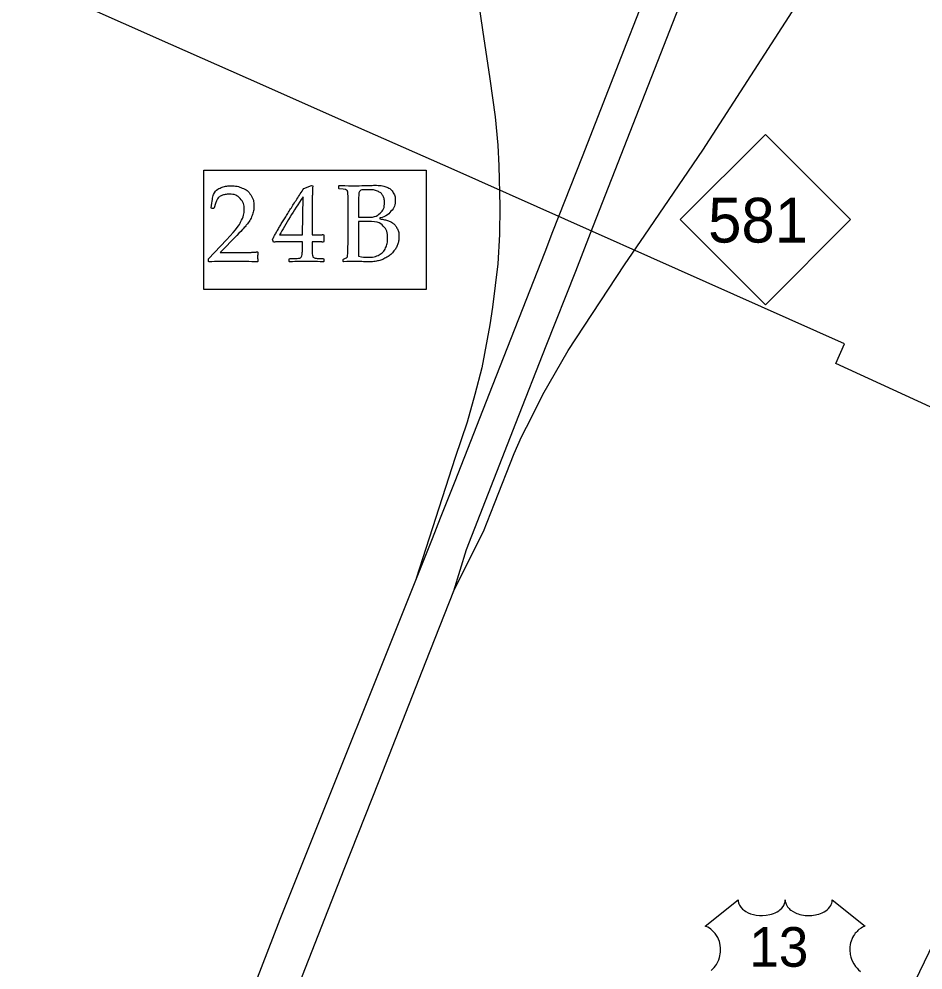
# Model space of a CAD drawing. Extents: x 2260773 to 2342389, y 552869 to 618546.
# Drawn here: x 2294112 to 2295878, y 599147 to 601005 of the extents above; entities that cross this region are included whole.
import ezdxf

# ---------------------------------------------------------------- set-up
doc = ezdxf.new("R2010")
doc.units = 0
for name, color, linetype in [('Exist Boundary Political City Limit New', 7, 'Continuous'), ('Exist Property Line', 7, 'Continuous'), ('Exist Road Primary Interstate Interchange CELL', 7, 'Continuous'), ('Exist Road Primary Interstate Ramp 1 Lane Attributed', 7, 'Continuous'), ('Exist Road Primary NC UnDivided 4 Lane Attributed', 7, 'Continuous'), ('Map Preparation Boundary City Limit Buffer Line', 7, 'Continuous')]:
    doc.layers.add(name, color=color, linetype=linetype)

msp = doc.modelspace()

# ---------------------------------------------------------------- linework, layer by layer
at = {"layer": 'Exist Boundary Political City Limit New'}
msp.add_lwpolyline([(2295816.8, 599028.8), (2295917.5, 599238.1), (2295983.8, 599379.9), (2296084.2, 599568.9), (2296311, 599979.1), (2296321, 600000), (2296340.2, 600041.4), (2295708.2, 600332.1), (2295724.8, 600370), (2295400.5, 600514.7), (2294956.2, 600712.8), (2294754, 600802), (2294588.5, 600875.4), (2294408.8, 600955.1), (2294223.5, 601037.2), (2293856, 601200.2)], dxfattribs=at)
at = {"layer": 'Exist Property Line'}
msp.add_lwpolyline([(2295403.8, 600613), (2295570.3, 600779.5), (2295736.8, 600613), (2295570.3, 600446.5)], close=True, dxfattribs=at)
msp.add_lwpolyline([(2295464.6, 599145.8), (2295468.4, 599149.4), (2295470.3, 599151.6), (2295472.6, 599154.7), (2295474.5, 599157.6), (2295476, 599160.1), (2295477.9, 599163.9), (2295479.1, 599166.7), (2295480.6, 599171), (2295481.3, 599174.1), (2295482.1, 599178), (2295482.6, 599181.7), (2295482.8, 599186.3), (2295482.7, 599190.1), (2295482.2, 599194.5), (2295481.3, 599198.8), (2295480.3, 599202.5), (2295478.7, 599206.7), (2295477.3, 599209.9), (2295474.8, 599214.1), (2295472.1, 599218), (2295469.2, 599221.2), (2295466.4, 599224), (2295463.7, 599226.2), (2295461.1, 599228), (2295457.8, 599230), (2295454.6, 599231.5), (2295452.7, 599232.3), (2295516.9, 599283.6), (2295517.1, 599280.9), (2295517.8, 599277.8), (2295518.3, 599276.1), (2295519.7, 599273), (2295522.2, 599269.3), (2295525.6, 599265.7), (2295529.4, 599262.6), (2295532, 599260.9), (2295536.4, 599258.5), (2295541.3, 599256.4), (2295546.9, 599254.8), (2295552.5, 599253.7), (2295558.7, 599253), (2295564.8, 599252.9), (2295571.5, 599253.4), (2295578.7, 599254.8), (2295582.1, 599255.7), (2295585.9, 599257), (2295589.4, 599258.4), (2295593.2, 599260.5), (2295596.3, 599262.4), (2295598.7, 599264.2), (2295602.1, 599267.5), (2295604.8, 599270.8), (2295606, 599272.7), (2295607, 599274.6), (2295608.3, 599278.4), (2295608.7, 599280.1), (2295609, 599283.7), (2295609.2, 599280.7), (2295609.5, 599278.9), (2295610, 599277), (2295610.7, 599275.1), (2295612.1, 599272.4), (2295613.6, 599270.1), (2295616.5, 599266.7), (2295618.3, 599265), (2295619.9, 599263.7), (2295624.3, 599260.7), (2295629.4, 599258.1), (2295631.9, 599257), (2295634.5, 599256.1), (2295637.7, 599255.1), (2295641.1, 599254.3), (2295644.5, 599253.7), (2295647.9, 599253.2), (2295651.4, 599253), (2295654.2, 599252.9), (2295657.7, 599252.9), (2295660.9, 599253.1), (2295664.2, 599253.5), (2295667.9, 599254.1), (2295670.8, 599254.8), (2295674.7, 599255.8), (2295678.2, 599257), (2295681.3, 599258.4), (2295685.2, 599260.5), (2295688.5, 599262.5), (2295690.8, 599264.4), (2295693.6, 599267), (2295696.3, 599270), (2295697.9, 599272.3), (2295699, 599274.6), (2295700, 599277), (2295700.6, 599279.6), (2295700.9, 599281.9), (2295701, 599283.8), (2295765.3, 599232.5), (2295763.8, 599232), (2295760.3, 599230.3), (2295757.5, 599228.6), (2295753.1, 599225.5), (2295751.2, 599223.8), (2295749.3, 599222), (2295747.5, 599220.1), (2295746, 599218.3), (2295744.1, 599215.7), (2295742.5, 599213.2), (2295740.8, 599210.3), (2295739.6, 599207.8), (2295737.6, 599202.7), (2295736.7, 599199.4), (2295736.1, 599196.6), (2295735.3, 599190.9), (2295735.1, 599188.2), (2295735.1, 599185.5), (2295735.3, 599182.6), (2295735.6, 599179.9), (2295736.1, 599177), (2295736.5, 599174.5), (2295737.3, 599171.4), (2295738.4, 599167.9), (2295739.9, 599164.4), (2295742.8, 599158.8), (2295746.6, 599153.1), (2295749.3, 599149.9), (2295751.9, 599147.2), (2295755.9, 599143.9)], dxfattribs=at)
at = {"layer": 'Exist Road Primary Interstate Interchange CELL'}
for p, q in [((2294472.8, 600709.7), (2294907.7, 600709.7)), ((2294472.8, 600476.4), (2294472.8, 600709.7)), ((2294907.7, 600709.7), (2294907.7, 600476.4)), ((2294907.7, 600476.4), (2294472.8, 600476.4))]:
    msp.add_line(p, q, dxfattribs=at)
for points in [[(2294668.4, 600673.9), (2294683.2, 600679.9), (2294685.8, 600678.7)], [(2294737.5, 600673.1), (2294736.6, 600673.8), (2294736.6, 600679.1), (2294737.5, 600679.8)], [(2294745.4, 600672.5), (2294737.5, 600673.1)], [(2294621.2, 600583), (2294666.1, 600583), (2294667, 600657.7)], [(2294493.5, 600635.7), (2294492.5, 600634.8), (2294488.2, 600634.8), (2294487.2, 600635.8)], [(2294684.7, 600634.4), (2294684.4, 600604.8), (2294684.4, 600583)], [(2294755.1, 600585), (2294755.1, 600623.6), (2294755, 600647.4)], [(2294775.2, 600636.8), (2294775.2, 600617.9)], [(2294775.2, 600609.2), (2294775.2, 600573.4), (2294775.4, 600541.3)], [(2294537.5, 600582), (2294504.7, 600548.6), (2294546.2, 600548.6)], [(2294609.1, 600569.1), (2294607.3, 600574.7)], [(2294706.7, 600583.7), (2294707.7, 600582.6)], [(2294483.3, 600530.3), (2294482, 600531.3), (2294482, 600536.2), (2294517.2, 600573.5)], [(2294666.1, 600561.9), (2294666.1, 600569.7), (2294643.1, 600569.7)], [(2294689.7, 600569.7), (2294684.4, 600569.7), (2294684.4, 600562.6)], [(2294707.8, 600570), (2294706.7, 600569.1)], [(2294578.1, 600549.9), (2294578.8, 600549.1)], [(2294578.8, 600531.4), (2294578.1, 600530.3)], [(2294640.6, 600530.5), (2294639.8, 600531.3), (2294639.8, 600535.8), (2294640.6, 600536.7)], [(2294706.8, 600536.7), (2294707.8, 600535.8), (2294707.8, 600531.3), (2294706.9, 600530.5)], [(2294746, 600530.5), (2294745.1, 600531.3), (2294745.1, 600534.8), (2294746, 600535.8)]]:
    msp.add_lwpolyline(points, dxfattribs=at)
for points, degree in [([(2294487.2, 600635.8), (2294489.6, 600650), (2294490.5, 600663.8), (2294500.4, 600673.5), (2294509, 600676.2), (2294517.5, 600678.9), (2294526.9, 600678.9), (2294538, 600678.9), (2294548.2, 600674.7), (2294558.4, 600670.5), (2294564.6, 600661.1), (2294570.8, 600651.7), (2294570.8, 600639.3), (2294570.8, 600630), (2294567.2, 600620.7), (2294563.6, 600611.4), (2294556.6, 600602.7), (2294549.6, 600594.1), (2294537.5, 600582)], 3), ([(2294607.3, 600574.7), (2294625.6, 600609), (2294668.4, 600673.9)], 2), ([(2294685.8, 600678.7), (2294684.7, 600660.8), (2294684.7, 600634.4)], 2), ([(2294737.5, 600679.8), (2294755.4, 600679), (2294765.2, 600679), (2294768.9, 600679), (2294794.3, 600679.8), (2294802.5, 600680), (2294806.2, 600680), (2294820.4, 600680), (2294828.7, 600677.2), (2294837, 600674.3), (2294842, 600667.2), (2294847.1, 600660), (2294847.1, 600650.8), (2294847.1, 600639.1), (2294838.7, 600629.2), (2294830.2, 600619.2), (2294811.3, 600614.9), (2294822.7, 600613.8), (2294830, 600611.8), (2294837.4, 600609.8), (2294842.7, 600605.7), (2294848.1, 600601.5), (2294851.2, 600594.9), (2294854.3, 600588.3), (2294854.3, 600579.6), (2294854.3, 600572.7), (2294852.2, 600565.7), (2294850.1, 600558.7), (2294844.5, 600551.7), (2294838.9, 600544.8), (2294830.9, 600539.8), (2294822.9, 600534.9), (2294814.5, 600532.7), (2294806.2, 600530.5), (2294793.8, 600530.5), (2294791.3, 600530.5), (2294778.6, 600531), (2294764.7, 600531.3), (2294763.5, 600531.3), (2294756.4, 600531.3), (2294746, 600530.5)], 3), ([(2294755, 600647.4), (2294755, 600655.2), (2294754.8, 600660.1), (2294754.6, 600665), (2294754.2, 600667.1), (2294753.8, 600669.2), (2294753, 600670), (2294752.2, 600670.9), (2294750.6, 600671.5), (2294749.1, 600672), (2294745.4, 600672.5)], 3), ([(2294775.2, 600617.9), (2294780.4, 600617.5), (2294787.1, 600617.5), (2294808.8, 600617.5), (2294817.3, 600625.3), (2294825.8, 600633.1), (2294825.8, 600646.6), (2294825.8, 600654.5), (2294822.6, 600660), (2294819.3, 600665.5), (2294812.3, 600668.5), (2294805.3, 600671.4), (2294793.4, 600671.4), (2294783.6, 600671.4), (2294776.1, 600669.8), (2294775.2, 600660.4), (2294775.2, 600636.8)], 3), ([(2294517.2, 600573.5), (2294539, 600596.5), (2294545.4, 600609.1), (2294551.8, 600621.7), (2294551.8, 600632.6), (2294551.8, 600645.5), (2294544, 600654), (2294536.3, 600662.5), (2294523, 600662.5), (2294514.5, 600662.5), (2294508.2, 600659.8), (2294501.9, 600657.2), (2294499.7, 600654), (2294497.6, 600650.7), (2294493.5, 600635.7)], 3), ([(2294667, 600657.7), (2294656.9, 600643.3), (2294641.6, 600618.2), (2294626.2, 600593.1), (2294621.2, 600583)], 3), ([(2294775.4, 600541.3), (2294783.5, 600539.4), (2294792, 600539.4), (2294807, 600539.4), (2294815.5, 600544.3), (2294824, 600549.1), (2294828.1, 600557.7), (2294832.1, 600566.2), (2294832.1, 600576.3), (2294832.1, 600591.4), (2294823.6, 600600.5), (2294815, 600609.6), (2294786.5, 600609.6), (2294781.8, 600609.6), (2294775.2, 600609.2)], 3), ([(2294684.4, 600583), (2294698.9, 600583.1), (2294706.7, 600583.7)], 2), ([(2294707.7, 600582.6), (2294707.5, 600578.6), (2294707.5, 600576.8), (2294707.6, 600573.4), (2294707.8, 600570)], 3), ([(2294746, 600535.8), (2294752.1, 600538.6), (2294753, 600539.6), (2294754, 600540.7), (2294754.5, 600558.2), (2294755.1, 600575.8), (2294755.1, 600585)], 3), ([(2294643.1, 600569.7), (2294623, 600569.7), (2294609.1, 600569.1)], 2), ([(2294640.6, 600536.7), (2294656.2, 600537.1), (2294659.1, 600537.6), (2294662, 600538.2), (2294663.3, 600539.8), (2294664.7, 600541.5), (2294665.4, 600548), (2294666.1, 600554.6), (2294666.1, 600561.9)], 3), ([(2294684.4, 600562.6), (2294684.4, 600550.9), (2294685, 600545.9), (2294685.6, 600541), (2294687, 600539.6), (2294688.3, 600538.2), (2294692.5, 600537.5), (2294696.6, 600536.8), (2294706.8, 600536.7)], 3), ([(2294706.7, 600569.1), (2294696.5, 600569.7), (2294689.7, 600569.7)], 2), ([(2294546.2, 600548.6), (2294565.4, 600548.6), (2294578.1, 600549.9)], 2), ([(2294578.8, 600549.1), (2294578.2, 600545.5), (2294578.2, 600539.7), (2294578.2, 600534.5), (2294578.8, 600531.4)], 3), ([(2294578.1, 600530.3), (2294570.5, 600530.7), (2294554.8, 600531), (2294539.2, 600531.3), (2294534.1, 600531.3), (2294524, 600531.3), (2294506.7, 600531.1), (2294489.5, 600530.8), (2294483.3, 600530.3)], 3), ([(2294706.9, 600530.5), (2294688.4, 600531.3), (2294675.9, 600531.3), (2294655.6, 600531.3), (2294640.6, 600530.5)], 3)]:
    msp.add_open_spline(points, degree=degree, dxfattribs=at)
at = {"layer": 'Exist Road Primary Interstate Ramp 1 Lane Attributed'}
for points in [[(2294978.5, 601446.6), (2294978.3, 601442), (2294972.3, 601375.6), (2294971.7, 601329.9), (2294972.6, 601291.6), (2294980.8, 601215.1), (2294987.7, 601175.8), (2294992.2, 601139.9), (2295007.4, 601055.6), (2295017.3, 600984), (2295032.1, 600888.2), (2295042.4, 600814.1), (2295047.8, 600758.2), (2295049.7, 600718), (2295051.5, 600638.6), (2295050.6, 600584.2), (2295047.2, 600526.8), (2295037.3, 600442.2), (2295031.8, 600407.4), (2295016.1, 600323.4), (2295002.8, 600271.4), (2294987.4, 600217.4), (2294964.1, 600147.9), (2294887.8, 599911.5)], [(2294960.7, 599886.8), (2295019.8, 600003.6), (2295040.8, 600058), (2295079.4, 600156.2), (2295093.7, 600188.7), (2295113.1, 600226.1), (2295135.6, 600271.1), (2295185.2, 600357.1), (2295294.9, 600524.9), (2295334.5, 600582.7), (2295447.9, 600748.7), (2295796.9, 601289.8), (2295851, 601366.1), (2295876.6, 601413.7)]]:
    msp.add_lwpolyline(points, dxfattribs=at)
at = {"layer": 'Exist Road Primary NC UnDivided 4 Lane Attributed'}
for points in [[(2295528.2, 601541.9), (2295474.1, 601404.4), (2295458.5, 601366.2), (2295431.2, 601295.7), (2295298.9, 600957.5), (2295212.4, 600735.4), (2295154.6, 600588.9), (2295139.2, 600549.2), (2295036.1, 600287.5), (2294963.3, 600101.5), (2294934.8, 600029.8), (2294919, 599989.3), (2294621.4, 599245.3), (2294574, 599122.4), (2294540.7, 599038.6), (2294452.5, 598813.4), (2294330.6, 598506.1)], [(2295593.1, 601516.3), (2295569.9, 601458.7), (2295521.2, 601334), (2295504.4, 601293.3), (2295388.9, 600997), (2295228, 600586), (2295199.4, 600511.7), (2295141.4, 600365.7), (2295082.3, 600214.7), (2294985.9, 599967.6), (2294960.7, 599886.8), (2294906.2, 599748), (2294815.1, 599515.8), (2294746.8, 599343.1), (2294665.2, 599135), (2294643.5, 599077.4), (2294615.3, 599003.8), (2294538.7, 598810.9), (2294465.1, 598620.3), (2294407.7, 598478.7)]]:
    msp.add_lwpolyline(points, dxfattribs=at)
at = {"layer": 'Map Preparation Boundary City Limit Buffer Line'}
msp.add_lwpolyline([(2295816.8, 599028.8), (2295917.5, 599238.1), (2295983.8, 599379.9), (2296084.2, 599568.9), (2296311, 599979.1), (2296321, 600000), (2296340.2, 600041.4), (2295708.2, 600332.1), (2295724.8, 600370), (2295400.5, 600514.7), (2294956.2, 600712.8), (2294754, 600802), (2294588.5, 600875.4), (2294408.8, 600955.1), (2294223.5, 601037.2), (2293856, 601200.2)], dxfattribs=at)

# ---------------------------------------------------------------- texts
at = {"layer": 'Exist Property Line'}
for s, height, p in [('581', 87.5, (2295458.4, 600568.1)), ('13', 77.5, (2295538.9, 599152.9))]:
    msp.add_text(s, height=height, dxfattribs=at).set_placement(p)

doc.saveas('drawing.dxf')
